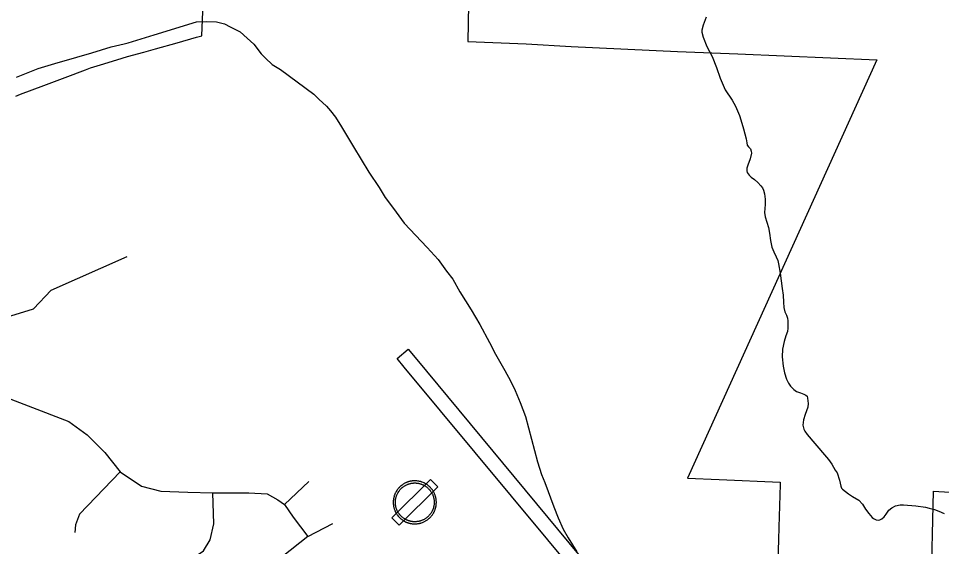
# Model space of a CAD drawing. Extents: x 2001466 to 2224147, y 644118 to 847247.
# Drawn here: x 2039763 to 2043610, y 686843 to 689045 of the extents above; entities that cross this region are included whole.
import ezdxf

# ---------------------------------------------------------------- set-up
doc = ezdxf.new("R2010")
doc.units = 0
for name, color, linetype in [('Exist Aviation Commercial or Municipal Perimeter Paved', 7, 'Continuous'), ('Exist Aviation Field Marked Auxiliary CELL', 7, 'Continuous'), ('Exist Boundary Political City Limit New', 7, 'Continuous'), ('Exist Hydrographic Misc Water Feature', 7, 'Continuous'), ('Exist Road Non-System Type 51', 7, 'Continuous'), ('Map Preparation Boundary City Limit Buffer Line', 7, 'Continuous')]:
    doc.layers.add(name, color=color, linetype=linetype)

msp = doc.modelspace()

# ---------------------------------------------------------------- linework, layer by layer
at = {"layer": 'Exist Aviation Commercial or Municipal Perimeter Paved'}
msp.add_lwpolyline([(2043075.5, 685628.1), (2043498.8, 685117.4), (2043555, 685057.6), (2043513, 685019.5), (2043454.9, 685083.5), (2041370.9, 687591.4), (2041340.9, 687627.4), (2041386.6, 687665.5), (2041415.7, 687630.7), (2042103.6, 686800.8)], dxfattribs=at)
at = {"layer": 'Exist Aviation Field Marked Auxiliary CELL'}
for points in [[(2041510.1, 687092.1), (2041479.9, 687122.3), (2041319.4, 686961.8), (2041349.6, 686931.6)], [(2041371.9, 686947.9), (2041375.3, 686946.2), (2041377.1, 686945.4), (2041378, 686945), (2041380.9, 686943.7), (2041381.3, 686943.6), (2041382.1, 686943.3), (2041384.3, 686942.4), (2041385.6, 686942), (2041388, 686941.2), (2041389.9, 686940.6), (2041391.2, 686940.2), (2041394.2, 686939.5), (2041394.9, 686939.3), (2041396.1, 686939.1), (2041398, 686938.7), (2041398.6, 686938.6), (2041399.5, 686938.4), (2041400.7, 686938.2), (2041403.4, 686937.8), (2041406, 686937.6), (2041409.1, 686937.3), (2041412, 686937.2), (2041413.6, 686937.1), (2041415.4, 686937.1), (2041418.1, 686937.1), (2041421.1, 686937.3), (2041424.7, 686937.6), (2041427.9, 686938.1), (2041430.7, 686938.6), (2041432.1, 686938.8), (2041432.6, 686938.9), (2041433.3, 686939.1), (2041434.5, 686939.3), (2041436, 686939.7), (2041437, 686939.9), (2041439.4, 686940.6), (2041441.5, 686941.2), (2041442.3, 686941.5), (2041446.5, 686942.9), (2041450.2, 686944.4), (2041452.4, 686945.4), (2041455.1, 686946.6), (2041457.8, 686948.1), (2041459.9, 686949.2), (2041462.2, 686950.6), (2041464.5, 686952.1), (2041467.1, 686954), (2041469.5, 686955.8), (2041470.5, 686956.5), (2041470.9, 686956.9), (2041471.9, 686957.6), (2041473.5, 686959), (2041476.2, 686961.4), (2041478.2, 686963.4), (2041479.8, 686965), (2041481.6, 686966.9), (2041483.4, 686969), (2041484.9, 686970.9), (2041487, 686973.5), (2041488.5, 686975.6), (2041490.1, 686978.1), (2041491.6, 686980.5), (2041492.3, 686981.6), (2041493.5, 686983.8), (2041494.7, 686985.9), (2041495.4, 686987.5), (2041496.3, 686989.3), (2041497.1, 686991.1), (2041498.5, 686994.6), (2041499, 686995.9), (2041499.8, 686998.1), (2041500.3, 686999.8), (2041500.6, 687000.8), (2041501.1, 687002.2), (2041501.5, 687003.6), (2041502, 687005.8), (2041502.5, 687007.8), (2041503.3, 687012.2), (2041503.5, 687013), (2041503.8, 687015.4), (2041504, 687017.4), (2041504.2, 687018.9), (2041504.4, 687022.2), (2041504.6, 687026), (2041504.6, 687028.6), (2041504.4, 687031.9), (2041504.2, 687034.9), (2041504.1, 687036.3), (2041503.9, 687037.5), (2041503.7, 687039), (2041503.4, 687041.2), (2041503.2, 687042.2), (2041502.7, 687044.8), (2041502.6, 687045.5), (2041502.4, 687046.6), (2041502, 687048.3), (2041501.5, 687050.2), (2041500.9, 687052.3), (2041500.1, 687054.9), (2041499.9, 687055.4), (2041499.3, 687057.2), (2041498.5, 687059.4), (2041497.5, 687061.7), (2041496.5, 687064.2), (2041495.4, 687066.4), (2041494.1, 687069.1), (2041492.9, 687071), (2041492.3, 687072.2), (2041491.9, 687072.9), (2041490.9, 687074.5), (2041489.6, 687076.6), (2041488.1, 687078.8), (2041486.7, 687080.7), (2041485, 687083), (2041483.6, 687084.6), (2041481.8, 687086.7), (2041480, 687088.6), (2041478.3, 687090.4), (2041477.9, 687090.8), (2041476.9, 687091.7), (2041475.4, 687093.1), (2041473.4, 687095), (2041471.5, 687096.5), (2041469.5, 687098.1), (2041467.7, 687099.4), (2041467, 687100), (2041466.5, 687100.3), (2041465.8, 687100.8), (2041464.3, 687101.8), (2041462.8, 687102.8), (2041461.5, 687103.6), (2041459.5, 687104.8), (2041456, 687106.7), (2041454.4, 687107.5), (2041453.9, 687107.7), (2041451.7, 687108.8), (2041449.3, 687109.9), (2041446, 687111.1), (2041444.6, 687111.6), (2041442.7, 687112.2), (2041441.8, 687112.5), (2041439.3, 687113.3), (2041437, 687113.9), (2041436.1, 687114.1), (2041434, 687114.6), (2041431.7, 687115.1), (2041429.4, 687115.5), (2041427.8, 687115.8), (2041423.7, 687116.3), (2041423, 687116.4), (2041420.9, 687116.5), (2041418.8, 687116.6), (2041418.3, 687116.7), (2041413.3, 687116.8), (2041410.2, 687116.6), (2041408.4, 687116.5), (2041404.3, 687116.1), (2041404, 687116.1), (2041402.4, 687115.9), (2041400.7, 687115.6), (2041399.4, 687115.4), (2041398.4, 687115.2), (2041395.7, 687114.7), (2041394.3, 687114.4), (2041393, 687114), (2041390.3, 687113.3), (2041387.8, 687112.6), (2041385.9, 687112), (2041385.4, 687111.8), (2041382.2, 687110.6), (2041381.1, 687110.2), (2041380.4, 687109.9), (2041377.7, 687108.8), (2041376, 687107.9), (2041372.8, 687106.5), (2041371.1, 687105.4), (2041368.7, 687104), (2041366.9, 687102.9), (2041364.9, 687101.7), (2041363.4, 687100.7), (2041361.4, 687099.2), (2041360.2, 687098.2), (2041357.3, 687096), (2041356.8, 687095.6), (2041355.3, 687094.3), (2041353.9, 687093), (2041353.6, 687092.7), (2041352.2, 687091.4), (2041350.2, 687089.4), (2041348.9, 687087.9), (2041347.4, 687086.4), (2041345.4, 687084.2), (2041343.4, 687081.4), (2041341.7, 687079.1), (2041341.3, 687078.5), (2041340.9, 687078), (2041340.1, 687076.9), (2041339.8, 687076.4), (2041338.6, 687074.6), (2041336.7, 687071.3), (2041336.5, 687071.1), (2041336, 687070.2), (2041335.6, 687069.3), (2041334.2, 687066.6), (2041333.6, 687065.3), (2041331.9, 687061.6), (2041330.2, 687057.1), (2041329.4, 687054.9), (2041328.6, 687052.5), (2041328.5, 687051.7), (2041328.1, 687050.5), (2041327.5, 687048.4), (2041327.4, 687047.9), (2041326.7, 687044.6), (2041326.4, 687043.2), (2041326.3, 687042.2), (2041325.9, 687039.9), (2041325.8, 687039.1), (2041325.7, 687038.4), (2041325.5, 687036.6), (2041325.2, 687034.3), (2041325.2, 687033.3), (2041325.1, 687032.4), (2041325, 687030), (2041325, 687029), (2041324.9, 687027), (2041324.9, 687025.3), (2041325, 687022.8), (2041325.2, 687020.6), (2041325.2, 687019.9), (2041325.4, 687017.9), (2041325.7, 687015.4), (2041325.9, 687014.2), (2041326, 687013.2), (2041326.5, 687010.3), (2041327.1, 687007.5), (2041327.7, 687004.7), (2041328.5, 687001.9), (2041329.1, 686999.9), (2041329.9, 686997.4), (2041330.2, 686996.6), (2041331, 686994.5), (2041332.2, 686991.4), (2041333.7, 686988.1), (2041335, 686985.6), (2041335.5, 686984.7), (2041336, 686983.7), (2041337, 686982), (2041337.3, 686981.5), (2041338.5, 686979.4), (2041339.9, 686977.3), (2041341.1, 686975.6), (2041341.3, 686975.2), (2041342.7, 686973.3), (2041343.1, 686972.7), (2041343.8, 686971.8), (2041344.4, 686971.1), (2041345, 686970.4), (2041345.7, 686969.5), (2041346.4, 686968.6), (2041346.8, 686968.1), (2041347.8, 686967.1), (2041349.2, 686965.5), (2041349.9, 686964.8), (2041351.3, 686963.4), (2041352.5, 686962.2), (2041353.4, 686961.4), (2041354.3, 686960.5), (2041356.1, 686958.9), (2041356.9, 686958.2), (2041359.1, 686956.5), (2041360.2, 686955.6), (2041360.8, 686955.1), (2041363.1, 686953.4), (2041365.4, 686952), (2041368.5, 686950)], [(2041376.2, 686955.8), (2041373.1, 686957.6), (2041370.3, 686959.4), (2041368.2, 686960.7), (2041366.1, 686962.3), (2041365.6, 686962.6), (2041364.6, 686963.4), (2041362.6, 686965), (2041362, 686965.6), (2041360.3, 686967.1), (2041359.4, 686967.9), (2041358.7, 686968.6), (2041357.5, 686969.7), (2041356.3, 686971), (2041355.7, 686971.6), (2041354.4, 686973.1), (2041353.6, 686974), (2041353.2, 686974.4), (2041352.6, 686975.2), (2041351.9, 686976), (2041351.4, 686976.6), (2041350.9, 686977.3), (2041350.2, 686978.1), (2041349.8, 686978.6), (2041348.6, 686980.3), (2041348.4, 686980.6), (2041347.3, 686982.2), (2041346, 686984.1), (2041344.9, 686986), (2041344.7, 686986.5), (2041343.8, 686988), (2041343.4, 686988.9), (2041342.9, 686989.7), (2041341.7, 686992), (2041340.4, 686994.9), (2041339.3, 686997.8), (2041338.6, 686999.6), (2041338.3, 687000.3), (2041337.6, 687002.6), (2041337, 687004.4), (2041336.3, 687006.9), (2041335.8, 687009.4), (2041335.2, 687012), (2041334.8, 687014.5), (2041334.7, 687015.4), (2041334.5, 687016.5), (2041334.3, 687018.8), (2041334.1, 687020.6), (2041334, 687021.2), (2041333.9, 687023.2), (2041333.8, 687025.5), (2041333.8, 687027), (2041333.9, 687028.8), (2041333.9, 687029.7), (2041334, 687031.8), (2041334, 687032.7), (2041334.1, 687033.5), (2041334.3, 687035.6), (2041334.5, 687037.3), (2041334.6, 687037.9), (2041334.7, 687038.6), (2041335, 687040.7), (2041335.2, 687041.6), (2041335.4, 687042.8), (2041336.1, 687045.8), (2041336.2, 687046.3), (2041336.7, 687048.1), (2041337, 687049.3), (2041337.2, 687049.9), (2041337.8, 687052.1), (2041338.5, 687054.1), (2041340.1, 687058.1), (2041341.6, 687061.5), (2041342.2, 687062.7), (2041343.4, 687065.1), (2041343.8, 687065.9), (2041344.3, 687066.7), (2041344.4, 687066.9), (2041346.2, 687069.9), (2041347.2, 687071.5), (2041347.5, 687071.9), (2041348.2, 687072.9), (2041348.5, 687073.4), (2041348.9, 687073.9), (2041350.4, 687076), (2041352.3, 687078.5), (2041354.1, 687080.5), (2041355.4, 687081.9), (2041356.6, 687083.2), (2041358.4, 687085), (2041359.6, 687086.2), (2041359.9, 687086.4), (2041361.2, 687087.6), (2041362.5, 687088.7), (2041363, 687089.1), (2041365.6, 687091.2), (2041366.6, 687092), (2041368.5, 687093.4), (2041369.9, 687094.3), (2041371.6, 687095.4), (2041373.2, 687096.4), (2041375.4, 687097.6), (2041377, 687098.6), (2041379.8, 687099.9), (2041381.4, 687100.7), (2041383.8, 687101.7), (2041384.4, 687101.9), (2041385.4, 687102.3), (2041388.3, 687103.4), (2041388.8, 687103.6), (2041390.5, 687104.1), (2041392.7, 687104.8), (2041395.1, 687105.4), (2041396.3, 687105.7), (2041397.6, 687106), (2041400.1, 687106.5), (2041400.9, 687106.7), (2041402.1, 687106.8), (2041403.6, 687107), (2041405.1, 687107.3), (2041405.4, 687107.3), (2041409, 687107.6), (2041410.7, 687107.7), (2041413.4, 687107.9), (2041417.9, 687107.8), (2041418.4, 687107.7), (2041420.3, 687107.6), (2041422.2, 687107.5), (2041422.8, 687107.4), (2041426.5, 687107), (2041427.9, 687106.7), (2041430, 687106.4), (2041432.1, 687105.9), (2041434, 687105.5), (2041434.8, 687105.3), (2041436.9, 687104.8), (2041439.1, 687104.1), (2041439.9, 687103.8), (2041441.6, 687103.2), (2041442.9, 687102.8), (2041445.9, 687101.6), (2041448.1, 687100.7), (2041450, 687099.7), (2041450.4, 687099.5), (2041451.9, 687098.8), (2041455, 687097.1), (2041456.9, 687096), (2041458.1, 687095.2), (2041459.4, 687094.4), (2041460.7, 687093.5), (2041461.4, 687093), (2041461.8, 687092.8), (2041462.5, 687092.3), (2041464, 687091), (2041465.9, 687089.6), (2041467.6, 687088.2), (2041469.4, 687086.5), (2041470.7, 687085.3), (2041471.6, 687084.5), (2041472, 687084.1), (2041473.6, 687082.5), (2041475.1, 687080.8), (2041476.8, 687078.9), (2041478, 687077.5), (2041479.5, 687075.4), (2041480.8, 687073.6), (2041482.2, 687071.6), (2041483.3, 687069.8), (2041484.2, 687068.3), (2041484.6, 687067.7), (2041485.2, 687066.7), (2041486.2, 687064.9), (2041487.4, 687062.5), (2041488.4, 687060.5), (2041489.3, 687058.3), (2041490.2, 687056.1), (2041490.9, 687054.2), (2041491.5, 687052.6), (2041491.6, 687052.1), (2041492.4, 687049.7), (2041492.9, 687047.9), (2041493.3, 687046.1), (2041493.7, 687044.6), (2041493.9, 687043.7), (2041494, 687043), (2041494.5, 687040.7), (2041494.6, 687039.8), (2041494.9, 687037.8), (2041495.1, 687036.4), (2041495.2, 687035.4), (2041495.3, 687034.1), (2041495.5, 687031.4), (2041495.7, 687028.4), (2041495.7, 687026.1), (2041495.6, 687022.6), (2041495.3, 687019.7), (2041495.2, 687018.3), (2041495, 687016.6), (2041494.7, 687014.3), (2041494.6, 687013.7), (2041493.8, 687009.7), (2041493.3, 687007.9), (2041492.9, 687005.9), (2041492.5, 687004.6), (2041492.1, 687003.4), (2041491.9, 687002.5), (2041491.4, 687000.9), (2041490.6, 686998.9), (2041490.2, 686997.8), (2041488.9, 686994.7), (2041488.2, 686993), (2041487.4, 686991.4), (2041486.7, 686990), (2041485.7, 686988), (2041484.6, 686986.1), (2041484, 686985.1), (2041482.7, 686982.9), (2041481.2, 686980.7), (2041479.8, 686978.8), (2041478, 686976.5), (2041476.6, 686974.7), (2041475, 686972.9), (2041473.4, 686971.2), (2041471.9, 686969.7), (2041470.1, 686967.9), (2041467.7, 686965.7), (2041466.2, 686964.5), (2041465.4, 686963.8), (2041465, 686963.5), (2041464, 686962.8), (2041461.9, 686961.2), (2041459.5, 686959.5), (2041457.5, 686958.2), (2041455.4, 686956.9), (2041453.6, 686955.9), (2041451.1, 686954.6), (2041448.7, 686953.5), (2041446.7, 686952.6), (2041443.3, 686951.2), (2041439.6, 686949.9), (2041438.8, 686949.7), (2041437, 686949.1), (2041434.8, 686948.5), (2041433.9, 686948.3), (2041432.5, 686948), (2041431.5, 686947.8), (2041430.8, 686947.6), (2041430.4, 686947.5), (2041429.1, 686947.3), (2041426.6, 686946.9), (2041423.7, 686946.5), (2041420.5, 686946.2), (2041417.7, 686946), (2041415.4, 686946), (2041413.7, 686946), (2041412.2, 686946.1), (2041409.7, 686946.1), (2041406.8, 686946.4), (2041404.6, 686946.6), (2041402.1, 686947), (2041401.1, 686947.2), (2041400.2, 686947.3), (2041399.6, 686947.5), (2041398, 686947.8), (2041396.9, 686948), (2041396.2, 686948.2), (2041393.5, 686948.8), (2041392.4, 686949.2), (2041390.6, 686949.7), (2041388.5, 686950.4), (2041387.3, 686950.8), (2041385.3, 686951.6), (2041384.6, 686951.8), (2041384.3, 686952), (2041381.6, 686953.1), (2041380.8, 686953.5), (2041379.2, 686954.2)]]:
    msp.add_lwpolyline(points, close=True, dxfattribs=at)
at = {"layer": 'Exist Boundary Political City Limit New'}
for points in [[(2039752.4, 688721.1), (2039772.2, 688728.6), (2039868.5, 688765.1), (2039957.1, 688798.7), (2040042.1, 688830.9), (2040063.6, 688839), (2040119.1, 688856), (2040195.8, 688879.4), (2040218.1, 688886.2), (2040285.1, 688905), (2040334.2, 688918.8), (2040423.8, 688943.9), (2040504.9, 688966.6), (2040526.8, 688972.8), (2040542.9, 689346.5)], [(2041638.8, 689102.6), (2041635.8, 688948.5), (2041879, 688939.7), (2042065.9, 688927.4), (2042508.8, 688906.5), (2042761.5, 688897.2), (2043340.4, 688872.5)], [(2043340.4, 688872.5), (2042551.2, 687128.4), (2042683.2, 687122.4), (2042937.9, 687110.8), (2042937.5, 687102), (2042931.9, 686923.6), (2042930.2, 686871.1), (2042926.1, 686741.4)], [(2043566.8, 686655.9), (2043576.2, 687073.3), (2043826.9, 687057.7)]]:
    msp.add_lwpolyline(points, dxfattribs=at)
at = {"layer": 'Exist Hydrographic Misc Water Feature'}
for points in [[(2042629, 689050.4), (2042617.1, 689016.4), (2042611.2, 688996.4), (2042611.2, 688988.4), (2042617.1, 688966.4), (2042631.2, 688928.5), (2042653.4, 688886.5), (2042671.4, 688840.5), (2042687.6, 688796.6), (2042707.5, 688746.6), (2042737.7, 688704.7), (2042751.6, 688678.8), (2042767.8, 688640.8), (2042777.9, 688608.8), (2042784, 688584.8), (2042795.9, 688542.9), (2042798, 688526.9), (2042800, 688516.9), (2042806, 688508.9), (2042814, 688500.9), (2042816, 688490.9), (2042818.1, 688482.9), (2042812.1, 688458.9), (2042802.3, 688432.9), (2042798.2, 688420.9), (2042798.2, 688412.8), (2042798.2, 688408.9), (2042800.2, 688402.9), (2042808.2, 688390.9), (2042816.2, 688382.9), (2042830.4, 688372.9), (2042844.3, 688361), (2042856.2, 688347), (2042864.2, 688339), (2042868.3, 688329), (2042872.4, 688313), (2042874.4, 688291), (2042874.4, 688269.1), (2042872.6, 688235.1), (2042874.4, 688217.1), (2042882.4, 688195.1), (2042888.6, 688173), (2042892.7, 688149.1), (2042896.8, 688119.1), (2042902.7, 688091.1), (2042910.7, 688071.1), (2042921, 688051.2), (2042926.9, 688035.2), (2042930.8, 688021.2), (2042937, 687983.2), (2042945.2, 687919.2), (2042949.1, 687891.2), (2042951.1, 687861.3), (2042953.2, 687839.3), (2042957.3, 687821.3), (2042963.2, 687807.3), (2042967.3, 687795.3), (2042969.4, 687783.3), (2042969.4, 687753.3), (2042967.3, 687739.3), (2042961.4, 687721.3), (2042953.6, 687697.3), (2042947.4, 687665.3), (2042945.6, 687633.3), (2042949.7, 687595.3), (2042955.8, 687567.3), (2042963.8, 687541.3), (2042971.8, 687523.4), (2042979.8, 687511.4), (2042994, 687497.4), (2043005.9, 687489.4), (2043021.9, 687483.5), (2043035.8, 687477.5), (2043043.8, 687473.5), (2043050, 687469.5), (2043051.8, 687461.5), (2043054.1, 687439.5), (2043052, 687423.5), (2043042, 687393.5), (2043034.2, 687371.5), (2043032.1, 687349.5), (2043036.2, 687331.5), (2043040.1, 687323.5), (2043050.2, 687309.6), (2043122.3, 687225.7), (2043138.3, 687205.8), (2043152.3, 687185.8), (2043166.4, 687161.8), (2043174.4, 687149.8), (2043184.5, 687119.8), (2043190.6, 687093.8), (2043192.7, 687085.9), (2043196.6, 687081.9), (2043222.6, 687062)], [(2038758.3, 687110), (2038926, 687291.5), (2038968, 687382.5), (2039059, 687465.9), (2039241.9, 687534.4), (2039351, 687627.3), (2039617, 687769.5), (2039825.1, 687834.2), (2039900, 687911.4), (2040216.1, 688052.6)], [(2043222.6, 687062), (2043238.6, 687052), (2043264.7, 687036), (2043280.6, 687020), (2043292.7, 686998.1), (2043306.7, 686980), (2043320.8, 686964.2), (2043326.8, 686960.2), (2043336.8, 686954.2), (2043346.9, 686952.2), (2043352.8, 686954.2), (2043360.8, 686958.2), (2043370.7, 686966.2), (2043378.7, 686978.2), (2043390.8, 686994.2), (2043402.7, 687004.2), (2043418.6, 687012.3), (2043436.7, 687016.3), (2043450.6, 687016.4), (2043502.7, 687012.4), (2043542.7, 687006.5), (2043558.7, 687002.6), (2043580.8, 686996.6), (2043598.7, 686990.7), (2043620.8, 686980.7)]]:
    msp.add_lwpolyline(points, dxfattribs=at)
at = {"layer": 'Exist Road Non-System Type 51'}
for points in [[(2040203.6, 688938.8), (2040219.9, 688942.7), (2040328.6, 688976.5), (2040505.7, 689030.9), (2040547.7, 689032), (2040587.7, 689031.2), (2040621.5, 689022.5), (2040645.3, 689010), (2040686.9, 688989.2), (2040716.3, 688962.6), (2040743.8, 688938), (2040775, 688897.4), (2040792.6, 688879), (2040820.1, 688852.4), (2040855.7, 688831.7), (2040993.6, 688728.9), (2041015.1, 688708.5), (2041046.6, 688679.8), (2041064.1, 688659.5), (2041083.6, 688633.1), (2041108.8, 688592.6), (2041130.1, 688558.1), (2041159.1, 688509.5), (2041222.9, 688404.2), (2041265.6, 688339.4), (2041290.8, 688298.8), (2041325.8, 688252.1), (2041370.6, 688191.2), (2041466.5, 688089.3), (2041511.5, 688040.3), (2041546.5, 687991.6), (2041573.8, 687957.1), (2041602.7, 687904.5), (2041649.2, 687829.5), (2041686, 687768.8), (2041726.4, 687694), (2041751.4, 687645.4), (2041790, 687576.7), (2041813.2, 687534.2), (2041832.4, 687493.8), (2041853.3, 687443.4), (2041876.1, 687384.9), (2041926.3, 687195.9), (2041943.2, 687143.5), (2041956.5, 687109.2), (2041994.4, 687008.5), (2042011.5, 686962.1), (2042032.5, 686915.7), (2042053.8, 686879.3), (2042090.6, 686820.5)], [(2039755, 688800.1), (2039845.7, 688836.3), (2039914.2, 688856.9), (2040006.7, 688883), (2040069.1, 688901.8), (2040149.6, 688926.1), (2040203.6, 688938.8)], [(2039614.6, 687501.5), (2039973.3, 687364.4), (2040049.9, 687307.9), (2040122.4, 687235.3), (2040186.9, 687154.7)], [(2040186.9, 687154.7), (2040017.6, 686977.2), (2040001.5, 686932.9), (2039997.5, 686900.6)], [(2040186.9, 687154.7), (2040275.6, 687094.2), (2040356.2, 687074), (2040469, 687070), (2040573.8, 687066)], [(2040871.2, 687018.4), (2040972.8, 687114.3)], [(2040352, 686739.3), (2040485.7, 686791.6), (2040534.1, 686824.6), (2040561.3, 686871.1), (2040576.8, 686937), (2040573.8, 687066)], [(2040573.8, 687066), (2040722.9, 687066), (2040799.5, 687061.9), (2040843.8, 687037.7), (2040871.2, 687018.4)], [(2040871.2, 687018.4), (2040908.3, 686965.1), (2040968.8, 686884.5)], [(2040968.8, 686884.5), (2041072.7, 686938.9)], [(2040968.8, 686884.5), (2040681.4, 686655.9), (2040621.3, 686599.7), (2040561.3, 686518.2), (2040510.9, 686425.2), (2040456.6, 686295.3)]]:
    msp.add_lwpolyline(points, dxfattribs=at)
at = {"layer": 'Map Preparation Boundary City Limit Buffer Line'}
for points in [[(2039752.4, 688721.1), (2039772.2, 688728.6), (2039868.5, 688765.1), (2039957.1, 688798.7), (2040042.1, 688830.9), (2040063.6, 688839), (2040119.1, 688856), (2040195.8, 688879.4), (2040218.1, 688886.2), (2040285.1, 688905), (2040334.2, 688918.8), (2040423.8, 688943.9), (2040504.9, 688966.6), (2040526.8, 688972.8), (2040542.9, 689346.5)], [(2041638.8, 689102.6), (2041635.8, 688948.5), (2041879, 688939.7), (2042065.9, 688927.4), (2042508.8, 688906.5), (2042761.5, 688897.2), (2043340.4, 688872.5)], [(2043340.4, 688872.5), (2042551.2, 687128.4), (2042683.2, 687122.4), (2042937.9, 687110.8), (2042937.5, 687102), (2042931.9, 686923.6), (2042930.2, 686871.1), (2042926.1, 686741.4)], [(2043566.8, 686655.9), (2043576.2, 687073.3), (2043826.9, 687057.7)]]:
    msp.add_lwpolyline(points, dxfattribs=at)

doc.saveas('drawing.dxf')
